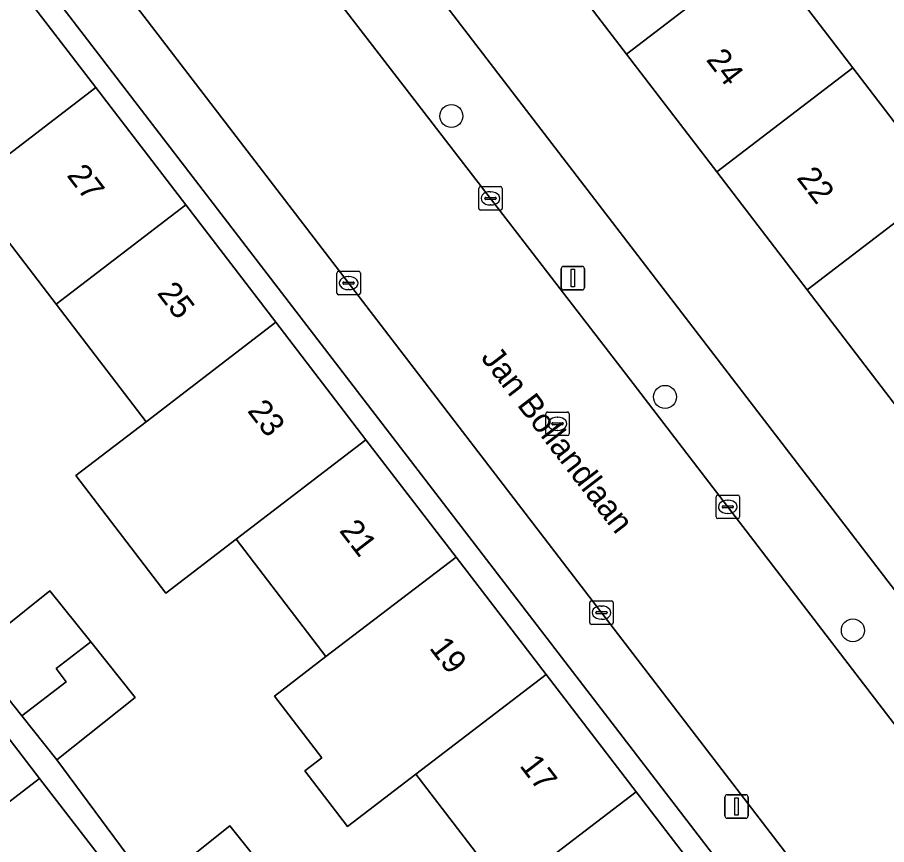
# Model space of a CAD drawing. Extents: x 159352 to 160617, y 385888 to 387323.
# Drawn here: x 159946.85 to 159983.8, y 386752.77 to 386787.94 of the extents above; entities that cross this region are included whole.
import ezdxf

# ---------------------------------------------------------------- set-up
doc = ezdxf.new("R2010")
doc.units = 0
for name, color, linetype in [('IMGEO_Boom', 7, 'Continuous'), ('IMGEO_Erf', 7, 'Continuous'), ('IMGEO_Kolk', 7, 'Continuous'), ('IMGEO_Lichtmast', 7, 'Continuous'), ('IMGEO_Openbare_ruimte_label', 7, 'Continuous'), ('IMGEO_Pand', 7, 'Continuous'), ('IMGEO_Pand_nummerreeks', 7, 'Continuous'), ('IMGEO_Rijbaan_lokaal_open', 7, 'Continuous'), ('IMGEO_Rioolput', 7, 'Continuous'), ('IMGEO_Voetpad_open', 7, 'Continuous')]:
    doc.layers.add(name, color=color, linetype=linetype)

msp = doc.modelspace()

# ---------------------------------------------------------------- linework, layer by layer
at = {"layer": 'IMGEO_Boom'}
for centre in [(159965.295, 386783.746), (159974.378, 386771.806), (159982.362, 386761.882)]:
    msp.add_circle(centre, 0.489, dxfattribs=at)
at = {"layer": 'IMGEO_Erf'}
for points in [[(159957.575, 386798.202), (159994.571, 386750), (160000, 386742.927), (160015.138, 386723.204), (160018.908, 386726.091), (160014.977, 386731.223), (160011.137, 386736.238), (160007.296, 386741.253), (160003.457, 386746.266), (160000.597, 386750), (160000, 386750.78), (159999.617, 386751.281), (159995.776, 386756.295), (159991.935, 386761.31), (159988.096, 386766.323), (159984.255, 386771.339), (159980.415, 386776.352), (159976.574, 386781.368), (159972.734, 386786.381), (159968.894, 386791.396)], [(159943.471, 386791.117), (159945.011, 386789.104), (159946.266, 386790.064), (159950.184, 386784.957), (159954.011, 386779.967), (159957.838, 386774.978), (159961.665, 386769.988), (159965.492, 386764.999), (159969.319, 386760.01), (159973.146, 386755.02), (159976.973, 386750.031), (159980.8, 386745.042), (159984.627, 386740.053), (159988.454, 386735.064), (159992.281, 386730.074), (159996.107, 386725.086), (159999.935, 386720.095), (160000, 386720.011), (160004.033, 386714.753), (160004.827, 386715.354), (160000, 386721.641), (159978.228, 386750), (159947.245, 386790.358)], [(159978.522, 386790.814), (159982.361, 386785.801), (159986.203, 386780.785)], [(159967.609, 386750.781), (159963.785, 386755.773), (159960.879, 386753.549), (159959.069, 386755.914), (159959.787, 386756.464), (159957.776, 386759.091), (159959.964, 386760.766), (159956.14, 386765.758), (159953.15, 386763.469), (159949.328, 386768.462), (159952.318, 386770.751), (159948.495, 386775.743), (159944.672, 386780.737)], [(159956.821, 386737.713), (159959.799, 386740.008), (159956.159, 386744.73), (159953.185, 386742.437), (159950.937, 386745.353), (159949.129, 386747.7), (159952.103, 386749.992), (159947.787, 386755.591), (159944.632, 386753.159), (159943.067, 386755.191), (159939.127, 386760.303), (159942.282, 386762.734), (159940.107, 386765.556), (159937.002, 386763.163), (159935.428, 386765.206), (159933.407, 386767.828), (159936.511, 386770.221), (159934.451, 386772.896), (159932.053, 386771.062), (159926.623, 386778.162), (159917.349, 386771.013), (159912.618, 386767.366)], [(159944.912, 386760.91), (159948.232, 386763.562), (159949.965, 386761.392), (159951.85, 386759.032), (159948.53, 386756.381), (159952.557, 386750.925), (159955.877, 386753.577), (159957.623, 386751.39)]]:
    msp.add_lwpolyline(points, dxfattribs=at)
at = {"layer": 'IMGEO_Kolk'}
for p, q in [((159966.458, 386779.821), (159966.458, 386780.673)), ((159966.533, 386780.747), (159967.385, 386780.747)), ((159966.946, 386780.527), (159966.971, 386780.527)), ((159967.459, 386780.673), (159967.459, 386779.821)), ((159966.717, 386780.241), (159966.717, 386780.253)), ((159967.155, 386780.204), (159966.757, 386780.204)), ((159966.76, 386780.29), (159967.158, 386780.29)), ((159967.201, 386780.253), (159967.201, 386780.241)), ((159967.385, 386779.747), (159966.533, 386779.747)), ((159966.969, 386779.967), (159966.944, 386779.967)), ((159960.501, 386777.146), (159961.353, 386777.146)), ((159960.426, 386776.22), (159960.426, 386777.072)), ((159960.914, 386776.926), (159960.939, 386776.926)), ((159961.427, 386777.072), (159961.427, 386776.22)), ((159960.685, 386776.64), (159960.685, 386776.652)), ((159961.123, 386776.603), (159960.725, 386776.603)), ((159960.728, 386776.689), (159961.126, 386776.689)), ((159961.169, 386776.652), (159961.169, 386776.64)), ((159961.353, 386776.146), (159960.501, 386776.146)), ((159960.937, 386776.366), (159960.912, 386776.366)), ((159976.545, 386766.707), (159976.545, 386767.559)), ((159976.62, 386767.633), (159977.472, 386767.633)), ((159977.546, 386767.559), (159977.546, 386766.707)), ((159976.847, 386767.176), (159977.245, 386767.176)), ((159977.033, 386767.413), (159977.058, 386767.413)), ((159976.804, 386767.127), (159976.804, 386767.139)), ((159977.242, 386767.09), (159976.844, 386767.09)), ((159977.056, 386766.853), (159977.031, 386766.853)), ((159977.288, 386767.139), (159977.288, 386767.127)), ((159977.472, 386766.633), (159976.62, 386766.633)), ((159971.252, 386763.135), (159972.104, 386763.135)), ((159971.177, 386762.209), (159971.177, 386763.061)), ((159971.665, 386762.915), (159971.69, 386762.915)), ((159972.178, 386763.061), (159972.178, 386762.209)), ((159971.436, 386762.629), (159971.436, 386762.641)), ((159971.874, 386762.592), (159971.476, 386762.592)), ((159971.479, 386762.678), (159971.877, 386762.678)), ((159971.688, 386762.355), (159971.663, 386762.355)), ((159971.92, 386762.641), (159971.92, 386762.629)), ((159972.104, 386762.135), (159971.252, 386762.135))]:
    msp.add_line(p, q, dxfattribs=at)
for points in [[(159966.458, 386779.821), (159966.458, 386780.673)], [(159966.533, 386780.747), (159967.385, 386780.747)], [(159967.459, 386780.673), (159967.459, 386779.821)], [(159967.385, 386779.747), (159966.533, 386779.747)], [(159960.501, 386777.146), (159961.353, 386777.146)], [(159960.426, 386776.22), (159960.426, 386777.072)], [(159961.427, 386777.072), (159961.427, 386776.22)], [(159961.353, 386776.146), (159960.501, 386776.146)], [(159976.545, 386766.707), (159976.545, 386767.559)], [(159976.62, 386767.633), (159977.472, 386767.633)], [(159977.546, 386767.559), (159977.546, 386766.707)], [(159977.472, 386766.633), (159976.62, 386766.633)], [(159971.252, 386763.135), (159972.104, 386763.135)], [(159971.177, 386762.209), (159971.177, 386763.061)], [(159972.178, 386763.061), (159972.178, 386762.209)], [(159972.104, 386762.135), (159971.252, 386762.135)]]:
    msp.add_lwpolyline(points, dxfattribs=at)
for centre, radius, start, end in [((159966.535, 386780.671), 0.0765, 91.552, 178.448), ((159966.535, 386780.671), 0.0765, 91.552, 178.448), ((159967.383, 386780.671), 0.0765, 1.552, 88.448), ((159967.383, 386780.671), 0.0765, 1.552, 88.448), ((159966.757, 386780.25), 0.0403, 85.8775, 175.7526), ((159966.754, 386780.24), 0.0366, 178.938, 274.7102), ((159967.158, 386780.247), 0.043, 264.8664, 352.4533), ((159967.162, 386780.252), 0.0386, 1.7309, 96.639), ((159966.535, 386779.823), 0.0765, 181.552, 268.448), ((159966.535, 386779.823), 0.0765, 181.552, 268.448), ((159967.383, 386779.823), 0.0765, 271.552, 358.448), ((159967.383, 386779.823), 0.0765, 271.552, 358.448), ((159960.503, 386777.07), 0.0765, 91.552, 178.448), ((159960.503, 386777.07), 0.0765, 91.552, 178.448), ((159961.351, 386777.07), 0.0765, 1.552, 88.448), ((159961.351, 386777.07), 0.0765, 1.552, 88.448), ((159960.725, 386776.649), 0.0403, 85.8775, 175.7526), ((159960.722, 386776.639), 0.0366, 178.938, 274.7102), ((159961.126, 386776.646), 0.043, 264.8664, 352.4533), ((159961.13, 386776.651), 0.0386, 1.7309, 96.639), ((159960.503, 386776.222), 0.0765, 181.552, 268.448), ((159960.503, 386776.222), 0.0765, 181.552, 268.448), ((159961.351, 386776.222), 0.0765, 271.552, 358.448), ((159961.351, 386776.222), 0.0765, 271.552, 358.448), ((159976.622, 386767.557), 0.0765, 91.552, 178.448), ((159976.622, 386767.557), 0.0765, 91.552, 178.448), ((159977.47, 386767.557), 0.0765, 1.552, 88.448), ((159977.47, 386767.557), 0.0765, 1.552, 88.448), ((159976.844, 386767.136), 0.0403, 85.8775, 175.7526), ((159977.249, 386767.138), 0.0386, 1.7309, 96.639), ((159976.841, 386767.126), 0.0366, 178.938, 274.7102), ((159977.245, 386767.133), 0.043, 264.8664, 352.4533), ((159976.622, 386766.709), 0.0765, 181.552, 268.448), ((159976.622, 386766.709), 0.0765, 181.552, 268.448), ((159977.47, 386766.709), 0.0765, 271.552, 358.448), ((159977.47, 386766.709), 0.0765, 271.552, 358.448), ((159971.254, 386763.059), 0.0765, 91.552, 178.448), ((159971.254, 386763.059), 0.0765, 91.552, 178.448), ((159972.102, 386763.059), 0.0765, 1.552, 88.448), ((159972.102, 386763.059), 0.0765, 1.552, 88.448), ((159971.476, 386762.638), 0.0403, 85.8775, 175.7526), ((159971.473, 386762.628), 0.0366, 178.938, 274.7102), ((159971.877, 386762.635), 0.043, 264.8664, 352.4533), ((159971.881, 386762.64), 0.0386, 1.7309, 96.639), ((159971.254, 386762.211), 0.0765, 181.552, 268.448), ((159971.254, 386762.211), 0.0765, 181.552, 268.448), ((159972.102, 386762.211), 0.0765, 271.552, 358.448), ((159972.102, 386762.211), 0.0765, 271.552, 358.448)]:
    msp.add_arc(centre, radius, start, end, dxfattribs=at)
for centre, major_axis, ratio, start_param, end_param in [((159966.945, 386780.247), (-0.387, 0.002), 0.722429, 4.712389, 7.853982), ((159966.97, 386780.247), (-0.39, 0.002), 0.717154, 1.570796, 4.712389), ((159960.913, 386776.646), (-0.387, 0.002), 0.722429, 4.712389, 7.853982), ((159960.938, 386776.646), (-0.39, 0.002), 0.717154, 1.570796, 4.712389), ((159977.032, 386767.133), (-0.387, 0.002), 0.722429, 4.712389, 7.853982), ((159977.057, 386767.133), (-0.39, 0.002), 0.717154, 1.570796, 4.712389), ((159971.664, 386762.635), (-0.387, 0.002), 0.722429, 4.712389, 7.853982), ((159971.689, 386762.635), (-0.39, 0.002), 0.717154, 1.570796, 4.712389)]:
    msp.add_ellipse(centre, major_axis=major_axis, ratio=ratio, start_param=start_param, end_param=end_param, dxfattribs=at)
at = {"layer": 'IMGEO_Lichtmast'}
for p, q in [((159969.964, 386776.456), (159969.964, 386777.256)), ((159969.964, 386777.256), (159969.964, 386776.456)), ((159970.064, 386777.356), (159970.854, 386777.356)), ((159970.854, 386777.356), (159970.064, 386777.356)), ((159970.954, 386777.256), (159970.954, 386776.456)), ((159970.954, 386776.456), (159970.954, 386777.256)), ((159970.854, 386776.356), (159970.064, 386776.356)), ((159970.064, 386776.356), (159970.854, 386776.356)), ((159976.92, 386753.995), (159976.92, 386754.795)), ((159976.92, 386754.795), (159976.92, 386753.995)), ((159977.02, 386754.895), (159977.81, 386754.895)), ((159977.81, 386754.895), (159977.02, 386754.895)), ((159977.91, 386754.795), (159977.91, 386753.995)), ((159977.91, 386753.995), (159977.91, 386754.795)), ((159977.81, 386753.895), (159977.02, 386753.895)), ((159977.02, 386753.895), (159977.81, 386753.895))]:
    msp.add_line(p, q, dxfattribs=at)
for points in [[(159970.384, 386777.231), (159970.534, 386777.231), (159970.534, 386776.481), (159970.384, 386776.481), (159970.384, 386777.231)], [(159977.34, 386754.77), (159977.49, 386754.77), (159977.49, 386754.02), (159977.34, 386754.02), (159977.34, 386754.77)]]:
    msp.add_lwpolyline(points, dxfattribs=at)
for centre, start, end in [((159970.064, 386777.256), 90, 180), ((159970.064, 386777.256), 90, 180), ((159970.854, 386777.256), 0, 90), ((159970.854, 386777.256), 360, 90), ((159970.064, 386776.456), 180, 270), ((159970.064, 386776.456), 180, 270), ((159970.854, 386776.456), 270, 0), ((159970.854, 386776.456), 270, 0), ((159977.02, 386754.795), 90, 180), ((159977.02, 386754.795), 90, 180), ((159977.81, 386754.795), 0, 90), ((159977.81, 386754.795), 360, 90), ((159977.02, 386753.995), 180, 270), ((159977.02, 386753.995), 180, 270), ((159977.81, 386753.995), 270, 0), ((159977.81, 386753.995), 270, 0)]:
    msp.add_arc(centre, 0.1, start, end, dxfattribs=at)
at = {"layer": 'IMGEO_Pand'}
for points in [[(159978.522, 386790.814), (159974.681, 386795.829), (159968.894, 386791.396), (159972.734, 386786.381)], [(159972.734, 386786.381), (159976.574, 386781.368), (159982.361, 386785.801), (159978.522, 386790.814)], [(159946.266, 386790.064), (159945.011, 386789.104), (159940.759, 386785.848), (159944.672, 386780.737), (159950.184, 386784.957)], [(159986.203, 386780.785), (159982.361, 386785.801), (159976.574, 386781.368), (159980.415, 386776.352)], [(159944.672, 386780.737), (159948.495, 386775.743), (159954.011, 386779.967), (159950.184, 386784.957)], [(159980.415, 386776.352), (159984.255, 386771.339), (159990.042, 386775.772), (159986.203, 386780.785)], [(159957.838, 386774.978), (159954.011, 386779.967), (159948.495, 386775.743), (159952.318, 386770.751)], [(159952.318, 386770.751), (159949.328, 386768.462), (159953.15, 386763.469), (159956.14, 386765.758), (159961.665, 386769.988), (159957.838, 386774.978)], [(159965.492, 386764.999), (159961.665, 386769.988), (159956.14, 386765.758), (159959.964, 386760.766)], [(159969.319, 386760.01), (159965.492, 386764.999), (159959.964, 386760.766), (159957.776, 386759.091), (159959.787, 386756.464), (159959.069, 386755.914), (159960.879, 386753.549), (159963.785, 386755.773)], [(159948.232, 386763.562), (159944.912, 386760.91), (159947.037, 386758.25), (159948.918, 386759.701), (159948.491, 386760.256), (159949.965, 386761.392)], [(159948.53, 386756.381), (159951.85, 386759.032), (159949.965, 386761.392), (159948.491, 386760.256), (159948.918, 386759.701), (159947.037, 386758.25)], [(159963.785, 386755.773), (159967.609, 386750.781), (159973.146, 386755.02), (159969.319, 386760.01)], [(159944.632, 386753.159), (159947.787, 386755.591), (159945.795, 386758.177), (159944.273, 386757.005), (159944.701, 386756.45), (159943.067, 386755.191)], [(159976.973, 386750.031), (159973.146, 386755.02), (159967.609, 386750.781), (159968.205, 386750), (159971.43, 386745.788)], [(159955.877, 386753.577), (159952.557, 386750.925), (159954.695, 386748.249), (159956.602, 386749.719), (159956.174, 386750.274), (159957.623, 386751.39)]]:
    msp.add_lwpolyline(points, close=True, dxfattribs=at)
at = {"layer": 'IMGEO_Rijbaan_lokaal_open'}
for points in [[(159972.883, 386772.556), (159954.634, 386796.243)], [(159949.038, 386792.165), (159952.219, 386787.997), (159981.373, 386750), (160000, 386725.7), (160009.257, 386713.623)], [(160013.954, 386719.005), (160006.868, 386728.263), (160001.266, 386735.451), (159999.425, 386737.847), (159990.19, 386750), (159972.883, 386772.556)]]:
    msp.add_lwpolyline(points, dxfattribs=at)
at = {"layer": 'IMGEO_Rioolput'}
for p, q in [((159969.304, 386770.239), (159969.304, 386771.091)), ((159969.379, 386771.165), (159970.231, 386771.165)), ((159969.792, 386770.945), (159969.817, 386770.945)), ((159970.305, 386771.091), (159970.305, 386770.239)), ((159969.563, 386770.659), (159969.563, 386770.671)), ((159970.001, 386770.622), (159969.603, 386770.622)), ((159969.606, 386770.708), (159970.004, 386770.708)), ((159970.047, 386770.671), (159970.047, 386770.659)), ((159970.231, 386770.165), (159969.379, 386770.165)), ((159969.815, 386770.385), (159969.79, 386770.385))]:
    msp.add_line(p, q, dxfattribs=at)
for points in [[(159969.304, 386770.239), (159969.304, 386771.091)], [(159969.379, 386771.165), (159970.231, 386771.165)], [(159970.305, 386771.091), (159970.305, 386770.239)], [(159970.231, 386770.165), (159969.379, 386770.165)]]:
    msp.add_lwpolyline(points, dxfattribs=at)
for centre, radius, start, end in [((159969.381, 386771.089), 0.0765, 91.552, 178.448), ((159969.381, 386771.089), 0.0765, 91.552, 178.448), ((159970.229, 386771.089), 0.0765, 1.552, 88.448), ((159970.229, 386771.089), 0.0765, 1.552, 88.448), ((159969.603, 386770.668), 0.0403, 85.8775, 175.7526), ((159969.6, 386770.658), 0.0366, 178.938, 274.7102), ((159970.004, 386770.665), 0.043, 264.8664, 352.4533), ((159970.008, 386770.67), 0.0386, 1.7309, 96.639), ((159969.381, 386770.241), 0.0765, 181.552, 268.448), ((159969.381, 386770.241), 0.0765, 181.552, 268.448), ((159970.229, 386770.241), 0.0765, 271.552, 358.448), ((159970.229, 386770.241), 0.0765, 271.552, 358.448)]:
    msp.add_arc(centre, radius, start, end, dxfattribs=at)
for centre, major_axis, ratio, start_param, end_param in [((159969.791, 386770.665), (-0.387, 0.002), 0.722429, 4.712389, 7.853982), ((159969.816, 386770.665), (-0.39, 0.002), 0.717154, 1.570796, 4.712389)]:
    msp.add_ellipse(centre, major_axis=major_axis, ratio=ratio, start_param=start_param, end_param=end_param, dxfattribs=at)
at = {"layer": 'IMGEO_Voetpad_open'}
for points in [[(160017.846, 386719.676), (160016.965, 386720.824), (160015.138, 386723.204), (160000, 386742.927), (159994.571, 386750), (159957.575, 386798.202)], [(159954.634, 386796.243), (159972.883, 386772.556), (159990.19, 386750), (159999.425, 386737.847), (160001.266, 386735.451), (160006.868, 386728.263), (160013.954, 386719.005)], [(160009.257, 386713.623), (160000, 386725.7), (159981.373, 386750), (159952.219, 386787.997), (159949.038, 386792.165)], [(159947.245, 386790.358), (159978.228, 386750), (160000, 386721.641), (160004.827, 386715.354), (160006.954, 386712.583), (160007.378, 386712.031)], [(159952.557, 386750.925), (159948.53, 386756.381), (159947.037, 386758.25), (159944.912, 386760.91), (159940.885, 386766.366), (159939.379, 386768.252), (159937.267, 386770.895), (159937.717, 386771.254), (159935.691, 386773.79), (159931.76, 386778.963), (159930.246, 386780.955), (159929.014, 386780.005), (159934.451, 386772.896), (159936.511, 386770.221), (159938.105, 386768.153), (159940.107, 386765.556), (159942.282, 386762.734), (159945.795, 386758.177), (159947.787, 386755.591), (159952.103, 386749.992)]]:
    msp.add_lwpolyline(points, dxfattribs=at)

# ---------------------------------------------------------------- texts
at = {"layer": 'IMGEO_Openbare_ruimte_label'}
msp.add_text('Jan Bollandlaan', height=1, rotation=307.5232, dxfattribs=at).set_placement((159966.52, 386773.464))
at = {"layer": 'IMGEO_Pand_nummerreeks'}
for s, rotation, p in [('24', 307.4479, (159976.096, 386786.136)), ('27', 307.4899, (159948.917, 386781.218)), ('22', 307.4479, (159979.943, 386781.113)), ('25', 307.4899, (159952.755, 386776.215)), ('23', 307.4899, (159956.593, 386771.211)), ('21', 307.4899, (159960.501, 386766.117)), ('19', 307.4884, (159964.326, 386761.13)), ('17', 307.4899, (159968.164, 386756.126))]:
    msp.add_text(s, height=1, rotation=rotation, dxfattribs=at).set_placement(p)

doc.saveas('drawing.dxf')
